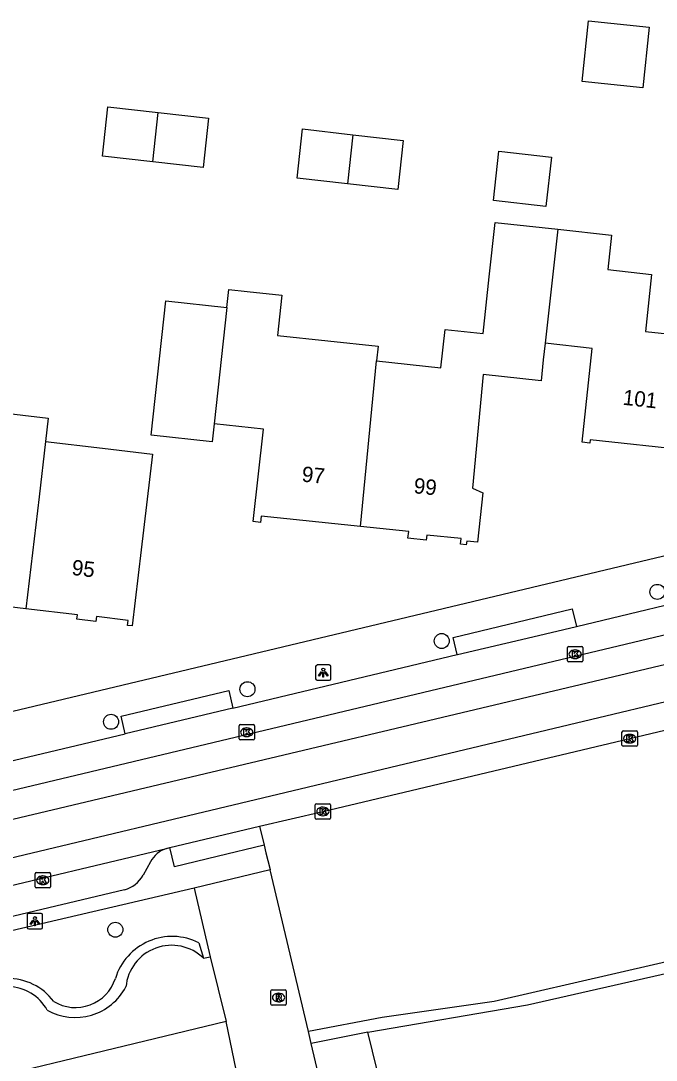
# Model space of a CAD drawing. Extents: x 162082 to 163393, y 388091 to 388632.
# Drawn here: x 163085.5 to 163126.9, y 388273.5 to 388341.2 of the extents above; entities that cross this region are included whole.
import ezdxf

# ---------------------------------------------------------------- set-up
doc = ezdxf.new("R2010")
doc.units = 0
for name, color, linetype in [('IMGEO_Boom', 7, 'Continuous'), ('IMGEO_Fietspad_gesloten', 7, 'Continuous'), ('IMGEO_Groenvoorziening', 7, 'Continuous'), ('IMGEO_Haag', 7, 'Continuous'), ('IMGEO_Kolk', 7, 'Continuous'), ('IMGEO_Lichtpunt', 7, 'Continuous'), ('IMGEO_Pand', 7, 'Continuous'), ('IMGEO_Pand_nummerreeks', 7, 'Continuous'), ('IMGEO_Rijbaan_lokaal_gesloten', 7, 'Continuous'), ('IMGEO_Rioolput', 7, 'Continuous'), ('IMGEO_Voetpad_open', 7, 'Continuous')]:
    doc.layers.add(name, color=color, linetype=linetype)

msp = doc.modelspace()

# ---------------------------------------------------------------- linework, layer by layer
at = {"layer": 'IMGEO_Boom'}
for centre in [(163126.966, 388304.017), (163112.906, 388300.817), (163100.245, 388297.676), (163091.355, 388295.554), (163091.633, 388282.013)]:
    msp.add_circle(centre, 0.489, dxfattribs=at)
at = {"layer": 'IMGEO_Fietspad_gesloten'}
for points in [[(163101.035, 388288.756), (163105.165, 388289.714), (163125.159, 388294.458), (163144.167, 388298.989)], [(163095.188, 388287.358), (163101.035, 388288.756)], [(163044.446, 388275.265), (163073.982, 388282.31), (163094.971, 388287.303)], [(163094.971, 388287.303), (163095.188, 388287.358)]]:
    msp.add_lwpolyline(points, dxfattribs=at)
at = {"layer": 'IMGEO_Groenvoorziening'}
for points in [[(163163.889, 388294.238), (163162.972, 388293.762), (163157.745, 388291.047), (163154.106, 388288.897), (163148.878, 388286.141), (163140.117, 388282.815), (163116.318, 388277.341), (163109.023, 388276.29), (163104.22, 388275.387)], [(163108.09, 388275.338), (163118.501, 388277.122), (163140.428, 388282.102), (163150.628, 388285.874), (163163.77, 388293.136)], [(163097.383, 388280.153), (163097.816, 388280.256)], [(163108.09, 388275.338), (163104.398, 388274.613)], [(163120.012, 388205.42), (163125.005, 388206.614), (163108.09, 388275.338)]]:
    msp.add_lwpolyline(points, dxfattribs=at)
at = {"layer": 'IMGEO_Haag'}
msp.add_lwpolyline([(163097.078, 388281.166), (163097.383, 388280.153)], dxfattribs=at)
for centre, radius, start, end in [((163095.342, 388277.695), 3.881, 63.42205, 162.83025), ((163095.3, 388278.007), 2.991, 45.8549, 174.62315), ((163084.608, 388275.087), 3.759, 36.91613, 143.99361), ((163089.036, 388279.673), 2.728, 238.57264, 342.24246), ((163084.588, 388275.328), 2.981, 29.09699, 147.70584), ((163089.016, 388280.051), 3.748, 240.88329, 331.91998)]:
    msp.add_arc(centre, radius, start, end, dxfattribs=at)
at = {"layer": 'IMGEO_Kolk'}
for p, q in [((163121.103, 388299.531), (163121.103, 388300.383)), ((163121.178, 388300.457), (163122.03, 388300.457)), ((163122.104, 388300.383), (163122.104, 388299.531)), ((163121.614, 388299.677), (163121.589, 388299.677)), ((163121.591, 388300.237), (163121.616, 388300.237)), ((163122.03, 388299.457), (163121.178, 388299.457)), ((163099.697, 388294.449), (163099.697, 388295.301)), ((163099.772, 388295.375), (163100.624, 388295.375)), ((163100.185, 388295.155), (163100.21, 388295.155)), ((163100.698, 388295.301), (163100.698, 388294.449)), ((163124.733, 388294.958), (163125.585, 388294.958)), ((163100.624, 388294.375), (163099.772, 388294.375)), ((163100.208, 388294.595), (163100.183, 388294.595)), ((163124.658, 388294.032), (163124.658, 388294.884)), ((163125.146, 388294.738), (163125.171, 388294.738)), ((163125.659, 388294.884), (163125.659, 388294.032)), ((163125.585, 388293.958), (163124.733, 388293.958)), ((163125.169, 388294.178), (163125.144, 388294.178)), ((163104.739, 388290.214), (163105.591, 388290.214)), ((163104.664, 388289.288), (163104.664, 388290.14)), ((163105.152, 388289.994), (163105.177, 388289.994)), ((163105.665, 388290.14), (163105.665, 388289.288)), ((163105.591, 388289.214), (163104.739, 388289.214)), ((163105.175, 388289.434), (163105.15, 388289.434)), ((163086.404, 388284.808), (163086.404, 388285.66)), ((163086.479, 388285.734), (163087.331, 388285.734)), ((163086.892, 388285.514), (163086.917, 388285.514)), ((163087.405, 388285.66), (163087.405, 388284.808)), ((163086.915, 388284.954), (163086.89, 388284.954)), ((163087.331, 388284.734), (163086.479, 388284.734))]:
    msp.add_line(p, q, dxfattribs=at)
for points in [[(163121.103, 388299.531), (163121.103, 388300.383)], [(163121.178, 388300.457), (163122.03, 388300.457)], [(163122.104, 388300.383), (163122.104, 388299.531)], [(163121.424, 388300.157), (163121.547, 388300.157), (163121.547, 388300.006), (163121.677, 388300.157), (163121.841, 388300.157), (163121.695, 388300.006), (163121.848, 388299.757), (163121.696, 388299.757), (163121.611, 388299.921), (163121.547, 388299.854), (163121.547, 388299.757), (163121.424, 388299.757), (163121.424, 388300.157)], [(163122.03, 388299.457), (163121.178, 388299.457)], [(163099.697, 388294.449), (163099.697, 388295.301)], [(163099.772, 388295.375), (163100.624, 388295.375)], [(163100.018, 388295.075), (163100.141, 388295.075), (163100.141, 388294.924), (163100.271, 388295.075), (163100.435, 388295.075), (163100.289, 388294.924), (163100.442, 388294.675), (163100.29, 388294.675), (163100.205, 388294.839), (163100.141, 388294.772), (163100.141, 388294.675), (163100.018, 388294.675), (163100.018, 388295.075)], [(163100.698, 388295.301), (163100.698, 388294.449)], [(163124.733, 388294.958), (163125.585, 388294.958)], [(163100.624, 388294.375), (163099.772, 388294.375)], [(163124.658, 388294.032), (163124.658, 388294.884)], [(163124.979, 388294.658), (163125.102, 388294.658), (163125.102, 388294.507), (163125.232, 388294.658), (163125.396, 388294.658), (163125.25, 388294.507), (163125.403, 388294.258), (163125.251, 388294.258), (163125.166, 388294.422), (163125.102, 388294.355), (163125.102, 388294.258), (163124.979, 388294.258), (163124.979, 388294.658)], [(163125.659, 388294.884), (163125.659, 388294.032)], [(163125.585, 388293.958), (163124.733, 388293.958)], [(163104.739, 388290.214), (163105.591, 388290.214)], [(163104.664, 388289.288), (163104.664, 388290.14)], [(163104.985, 388289.914), (163105.108, 388289.914), (163105.108, 388289.763), (163105.238, 388289.914), (163105.402, 388289.914), (163105.256, 388289.763), (163105.409, 388289.514), (163105.257, 388289.514), (163105.172, 388289.678), (163105.108, 388289.611), (163105.108, 388289.514), (163104.985, 388289.514), (163104.985, 388289.914)], [(163105.665, 388290.14), (163105.665, 388289.288)], [(163105.591, 388289.214), (163104.739, 388289.214)], [(163086.404, 388284.808), (163086.404, 388285.66)], [(163086.479, 388285.734), (163087.331, 388285.734)], [(163086.725, 388285.434), (163086.848, 388285.434), (163086.848, 388285.283), (163086.978, 388285.434), (163087.142, 388285.434), (163086.996, 388285.283), (163087.149, 388285.034), (163086.997, 388285.034), (163086.912, 388285.198), (163086.848, 388285.131), (163086.848, 388285.034), (163086.725, 388285.034), (163086.725, 388285.434)], [(163087.405, 388285.66), (163087.405, 388284.808)], [(163087.331, 388284.734), (163086.479, 388284.734)]]:
    msp.add_lwpolyline(points, dxfattribs=at)
for centre, start, end in [((163121.18, 388300.381), 91.55205, 178.44795), ((163121.18, 388300.381), 91.55205, 178.44795), ((163122.028, 388300.381), 1.55205, 88.44795), ((163122.028, 388300.381), 1.55205, 88.44795), ((163121.18, 388299.533), 181.55205, 268.44795), ((163121.18, 388299.533), 181.55205, 268.44795), ((163122.028, 388299.533), 271.55205, 358.44795), ((163122.028, 388299.533), 271.55205, 358.44795), ((163099.774, 388295.299), 91.55205, 178.44795), ((163099.774, 388295.299), 91.55205, 178.44795), ((163100.622, 388295.299), 1.55205, 88.44795), ((163100.622, 388295.299), 1.55205, 88.44795), ((163124.735, 388294.882), 91.55205, 178.44795), ((163124.735, 388294.882), 91.55205, 178.44795), ((163125.583, 388294.882), 1.55205, 88.44795), ((163125.583, 388294.882), 1.55205, 88.44795), ((163099.774, 388294.451), 181.55205, 268.44795), ((163099.774, 388294.451), 181.55205, 268.44795), ((163100.622, 388294.451), 271.55205, 358.44795), ((163100.622, 388294.451), 271.55205, 358.44795), ((163124.735, 388294.034), 181.55205, 268.44795), ((163124.735, 388294.034), 181.55205, 268.44795), ((163125.583, 388294.034), 271.55205, 358.44795), ((163125.583, 388294.034), 271.55205, 358.44795), ((163104.741, 388290.138), 91.55205, 178.44795), ((163104.741, 388290.138), 91.55205, 178.44795), ((163105.589, 388290.138), 1.55205, 88.44795), ((163105.589, 388290.138), 1.55205, 88.44795), ((163104.741, 388289.29), 181.55205, 268.44795), ((163104.741, 388289.29), 181.55205, 268.44795), ((163105.589, 388289.29), 271.55205, 358.44795), ((163105.589, 388289.29), 271.55205, 358.44795), ((163086.481, 388285.658), 91.55205, 178.44795), ((163086.481, 388285.658), 91.55205, 178.44795), ((163087.329, 388285.658), 1.55205, 88.44795), ((163087.329, 388285.658), 1.55205, 88.44795), ((163086.481, 388284.81), 181.55205, 268.44795), ((163086.481, 388284.81), 181.55205, 268.44795), ((163087.329, 388284.81), 271.55205, 358.44795), ((163087.329, 388284.81), 271.55205, 358.44795)]:
    msp.add_arc(centre, 0.0765, start, end, dxfattribs=at)
for centre, major_axis, ratio, start_param, end_param in [((163121.59, 388299.957), (-0.387, 0.002), 0.722429, 4.712389, 7.853982), ((163121.615, 388299.957), (-0.39, 0.002), 0.717154, 1.570796, 4.712389), ((163100.184, 388294.875), (-0.387, 0.002), 0.722429, 4.712389, 7.853982), ((163100.209, 388294.875), (-0.39, 0.002), 0.717154, 1.570796, 4.712389), ((163125.145, 388294.458), (-0.387, 0.002), 0.722429, 4.712389, 7.853982), ((163125.17, 388294.458), (-0.39, 0.002), 0.717154, 1.570796, 4.712389), ((163105.151, 388289.714), (-0.387, 0.002), 0.722429, 4.712389, 7.853982), ((163105.176, 388289.714), (-0.39, 0.002), 0.717154, 1.570796, 4.712389), ((163086.891, 388285.234), (-0.387, 0.002), 0.722429, 4.712389, 7.853982), ((163086.916, 388285.234), (-0.39, 0.002), 0.717154, 1.570796, 4.712389)]:
    msp.add_ellipse(centre, major_axis=major_axis, ratio=ratio, start_param=start_param, end_param=end_param, dxfattribs=at)
at = {"layer": 'IMGEO_Lichtpunt'}
for p, q in [((163104.688, 388299.159), (163104.688, 388298.352)), ((163104.688, 388299.159), (163104.688, 388298.352)), ((163105.59, 388299.254), (163104.782, 388299.254)), ((163105.59, 388299.254), (163104.782, 388299.254)), ((163105.684, 388298.352), (163105.684, 388299.159)), ((163105.684, 388298.352), (163105.684, 388299.159)), ((163104.782, 388298.258), (163105.59, 388298.258)), ((163104.782, 388298.258), (163105.59, 388298.258)), ((163085.89, 388282.973), (163085.89, 388282.166)), ((163085.89, 388282.973), (163085.89, 388282.166)), ((163086.792, 388283.068), (163085.984, 388283.068)), ((163086.792, 388283.068), (163085.984, 388283.068)), ((163086.886, 388282.166), (163086.886, 388282.973)), ((163086.886, 388282.166), (163086.886, 388282.973)), ((163085.984, 388282.072), (163086.792, 388282.072)), ((163085.984, 388282.072), (163086.792, 388282.072))]:
    msp.add_line(p, q, dxfattribs=at)
for points in [[(163105.062, 388298.823), (163105.101, 388298.795), (163104.913, 388298.533), (163104.875, 388298.56), (163105.062, 388298.823)], [(163105.164, 388298.775), (163105.211, 388298.775), (163105.211, 388298.453), (163105.164, 388298.453), (163105.164, 388298.775)], [(163105.274, 388298.795), (163105.312, 388298.822), (163105.499, 388298.56), (163105.46, 388298.532), (163105.274, 388298.795)], [(163086.264, 388282.637), (163086.303, 388282.609), (163086.115, 388282.347), (163086.077, 388282.374), (163086.264, 388282.637)], [(163086.366, 388282.589), (163086.413, 388282.589), (163086.413, 388282.267), (163086.366, 388282.267), (163086.366, 388282.589)], [(163086.476, 388282.609), (163086.514, 388282.636), (163086.701, 388282.374), (163086.662, 388282.346), (163086.476, 388282.609)]]:
    msp.add_lwpolyline(points, dxfattribs=at)
for centre in [(163105.187, 388298.957), (163086.389, 388282.771)]:
    msp.add_circle(centre, 0.0994, dxfattribs=at)
for centre, start, end in [((163104.782, 388299.159), 90, 180), ((163104.782, 388299.159), 90, 180), ((163105.59, 388299.159), 0, 90), ((163105.59, 388299.159), 0, 90), ((163104.782, 388298.352), 180, 270), ((163104.782, 388298.352), 180, 270), ((163105.59, 388298.352), 270, 0), ((163105.59, 388298.352), 270, 360), ((163085.984, 388282.973), 90, 180), ((163085.984, 388282.973), 90, 180), ((163086.792, 388282.973), 0, 90), ((163086.792, 388282.973), 0, 90), ((163085.984, 388282.166), 180, 270), ((163085.984, 388282.166), 180, 270), ((163086.792, 388282.166), 270, 0), ((163086.792, 388282.166), 270, 360)]:
    msp.add_arc(centre, 0.0946, start, end, dxfattribs=at)
at = {"layer": 'IMGEO_Pand'}
for points in [[(163122.477, 388341.209), (163126.436, 388340.798), (163126.026, 388336.845), (163122.066, 388337.256), (163122.477, 388341.209)], [(163094.076, 388332.029), (163090.797, 388332.401), (163091.149, 388335.602), (163094.428, 388335.23)], [(163094.076, 388332.029), (163094.428, 388335.23)], [(163094.428, 388335.23), (163097.707, 388334.858), (163097.355, 388331.658), (163094.076, 388332.029)], [(163106.77, 388330.59), (163103.491, 388330.962), (163103.843, 388334.163), (163107.122, 388333.791)], [(163107.122, 388333.791), (163106.77, 388330.59)], [(163107.122, 388333.791), (163110.401, 388333.419), (163110.049, 388330.218), (163106.77, 388330.59)], [(163116.635, 388332.712), (163120.062, 388332.323), (163119.699, 388329.124), (163116.281, 388329.511), (163116.635, 388332.712)], [(163108.652, 388319.062), (163112.857, 388318.611), (163113.124, 388321.106), (163115.609, 388320.839), (163116.005, 388324.526), (163116.385, 388328.067), (163120.473, 388327.628)], [(163120.473, 388327.628), (163119.646, 388320.207)], [(163120.473, 388327.628), (163123.978, 388327.251), (163123.736, 388325.001), (163126.581, 388324.696), (163126.182, 388320.976), (163129.891, 388320.578)], [(163077.861, 388325.553), (163078.179, 388325.515), (163081.729, 388325.095), (163082.101, 388315.936), (163082.654, 388315.871), (163087.265, 388315.326), (163087.086, 388313.811)], [(163098.895, 388322.528), (163099.025, 388323.711), (163100.234, 388323.582), (163102.482, 388323.342), (163102.201, 388320.717), (163108.754, 388320.017), (163108.652, 388319.062)], [(163098.065, 388314.956), (163097.937, 388313.786), (163093.963, 388314.221), (163094.921, 388322.963), (163098.895, 388322.528)], [(163098.895, 388322.528), (163098.065, 388314.956)], [(163119.646, 388320.207), (163119.529, 388319.119), (163119.383, 388317.757), (163115.606, 388318.173), (163114.904, 388310.765), (163115.585, 388310.468), (163115.233, 388307.247), (163114.536, 388307.323), (163114.509, 388307.074), (163114.127, 388307.119), (163114.177, 388307.482), (163111.934, 388307.715), (163111.899, 388307.38), (163110.705, 388307.504), (163110.765, 388307.946), (163107.613, 388308.272)], [(163129.041, 388313.217), (163122.577, 388313.911), (163122.555, 388313.704), (163122.063, 388313.757), (163122.72, 388319.877), (163119.646, 388320.207)], [(163107.613, 388308.272), (163108.652, 388319.062)], [(163107.613, 388308.272), (163101.145, 388308.941), (163101.103, 388308.536), (163100.622, 388308.594), (163101.28, 388314.604), (163098.065, 388314.956)], [(163087.086, 388313.811), (163086.66, 388310.206), (163085.798, 388302.912)], [(163087.086, 388313.811), (163090.793, 388313.373), (163094.057, 388312.987), (163093.32, 388306.76), (163092.732, 388301.794), (163092.421, 388301.831), (163092.46, 388302.161), (163090.397, 388302.405), (163090.36, 388302.097), (163089.126, 388302.243), (163089.158, 388302.514), (163085.798, 388302.912)], [(163085.798, 388302.912), (163078.866, 388303.733), (163079.413, 388308.351), (163079.555, 388309.542), (163077.085, 388309.835), (163076.059, 388309.956)]]:
    msp.add_lwpolyline(points, dxfattribs=at)
at = {"layer": 'IMGEO_Rijbaan_lokaal_gesloten'}
for points in [[(163134.34, 388302.847), (163042.839, 388281.046)], [(163142.15, 388302.761), (163043.268, 388279.323), (163042.839, 388281.046)], [(163141.609, 388300.211), (163043.88, 388276.901), (163044.264, 388275.221)]]:
    msp.add_lwpolyline(points, dxfattribs=at)
at = {"layer": 'IMGEO_Rioolput'}
for p, q in [((163101.771, 388277.172), (163101.771, 388278.024)), ((163101.846, 388278.098), (163102.698, 388278.098)), ((163102.772, 388278.024), (163102.772, 388277.172)), ((163102.282, 388277.318), (163102.257, 388277.318)), ((163102.259, 388277.878), (163102.284, 388277.878)), ((163102.698, 388277.098), (163101.846, 388277.098))]:
    msp.add_line(p, q, dxfattribs=at)
for points in [[(163101.771, 388277.172), (163101.771, 388278.024)], [(163101.846, 388278.098), (163102.698, 388278.098)], [(163102.772, 388278.024), (163102.772, 388277.172)], [(163102.36, 388277.796), (163102.108, 388277.798), (163102.108, 388277.398)], [(163102.108, 388277.398), (163102.232, 388277.398), (163102.232, 388277.56), (163102.243, 388277.56)], [(163102.286, 388277.717), (163102.232, 388277.717), (163102.232, 388277.636)], [(163102.232, 388277.636), (163102.284, 388277.636)], [(163102.29, 388277.531), (163102.361, 388277.398), (163102.501, 388277.398), (163102.436, 388277.524)], [(163102.698, 388277.098), (163101.846, 388277.098)]]:
    msp.add_lwpolyline(points, dxfattribs=at)
for centre, radius, start, end in [((163101.848, 388278.022), 0.0765, 91.55205, 178.44795), ((163101.848, 388278.022), 0.0765, 91.55205, 178.44795), ((163102.696, 388278.022), 0.0765, 1.55205, 88.44795), ((163102.696, 388278.022), 0.0765, 1.55205, 88.44795), ((163102.242, 388277.507), 0.0533, 26.02933, 88.69889), ((163102.268, 388277.825), 0.19, 274.7715, 282.96867), ((163102.292, 388277.621), 0.0964, 77.00612, 93.18647), ((163102.306, 388277.678), 0.0378, 276.66336, 79.67722), ((163102.359, 388277.686), 0.109, 350.36119, 89.41601), ((163102.357, 388277.686), 0.112, 277.58423, 350.98172), ((163102.341, 388277.471), 0.108, 29.51342, 73.79051), ((163101.848, 388277.174), 0.0765, 181.55205, 268.44795), ((163101.848, 388277.174), 0.0765, 181.55205, 268.44795), ((163102.696, 388277.174), 0.0765, 271.55205, 358.44795), ((163102.696, 388277.174), 0.0765, 271.55205, 358.44795)]:
    msp.add_arc(centre, radius, start, end, dxfattribs=at)
for centre, major_axis, ratio, start_param, end_param in [((163102.258, 388277.598), (-0.387, 0.002), 0.722429, 4.712389, 7.853982), ((163102.283, 388277.598), (-0.39, 0.002), 0.717154, 1.570796, 4.712389)]:
    msp.add_ellipse(centre, major_axis=major_axis, ratio=ratio, start_param=start_param, end_param=end_param, dxfattribs=at)
at = {"layer": 'IMGEO_Voetpad_open'}
for points in [[(163002.97, 388276.7), (163142.597, 388309.979)], [(163121.683, 388301.766), (163131.452, 388304.096)], [(163113.922, 388299.936), (163113.655, 388301.048), (163121.409, 388302.909), (163121.683, 388301.766)], [(163113.922, 388299.936), (163113.942, 388299.941), (163118.841, 388301.096), (163121.683, 388301.766)], [(163099.299, 388296.452), (163113.922, 388299.936)], [(163092.277, 388294.775), (163092.006, 388295.914), (163099.028, 388297.588), (163099.299, 388296.452)], [(163099.299, 388296.452), (163092.277, 388294.775)], [(163077.761, 388291.336), (163077.825, 388291.351), (163092.277, 388294.775)], [(163101.035, 388288.756), (163101.326, 388287.516)], [(163101.326, 388287.516), (163098.266, 388286.781), (163095.486, 388286.113), (163095.188, 388287.358)], [(163101.326, 388287.516), (163101.447, 388287.03), (163101.699, 388286.014), (163101.722, 388285.92)], [(163093.931, 388286.437), (163093.442, 388285.562)], [(163101.722, 388285.92), (163096.766, 388284.725)], [(163104.22, 388275.387), (163101.722, 388285.92)], [(163092.24, 388284.602), (163068.744, 388279.022)], [(163096.766, 388284.725), (163068.938, 388278.231)], [(163096.766, 388284.725), (163097.816, 388280.256)], [(163097.816, 388280.256), (163098.858, 388276.026)], [(163098.858, 388276.026), (163075.653, 388270.439), (163073.04, 388269.824)], [(163099.632, 388272.251), (163098.858, 388276.026)], [(163104.398, 388274.613), (163104.22, 388275.387)], [(163115.065, 388207.627), (163120.01, 388208.904), (163110.246, 388249.871), (163104.398, 388274.613)]]:
    msp.add_lwpolyline(points, dxfattribs=at)
for centre, radius, start, end in [((163095.519, 388285.588), 1.801, 107.71181, 151.85596), ((163091.624, 388286.606), 2.097, 287.09111, 330.13543)]:
    msp.add_arc(centre, radius, start, end, dxfattribs=at)

# ---------------------------------------------------------------- texts
at = {"layer": 'IMGEO_Pand_nummerreeks'}
for s, rotation, p in [('101', 353.61529, (163124.673, 388316.209)), ('97', 354.09281, (163103.752, 388311.205)), ('99', 354.09487, (163111.048, 388310.45)), ('95', 353.39953, (163088.755, 388305.126))]:
    msp.add_text(s, height=1, rotation=rotation, dxfattribs=at).set_placement(p)

doc.saveas('drawing.dxf')
